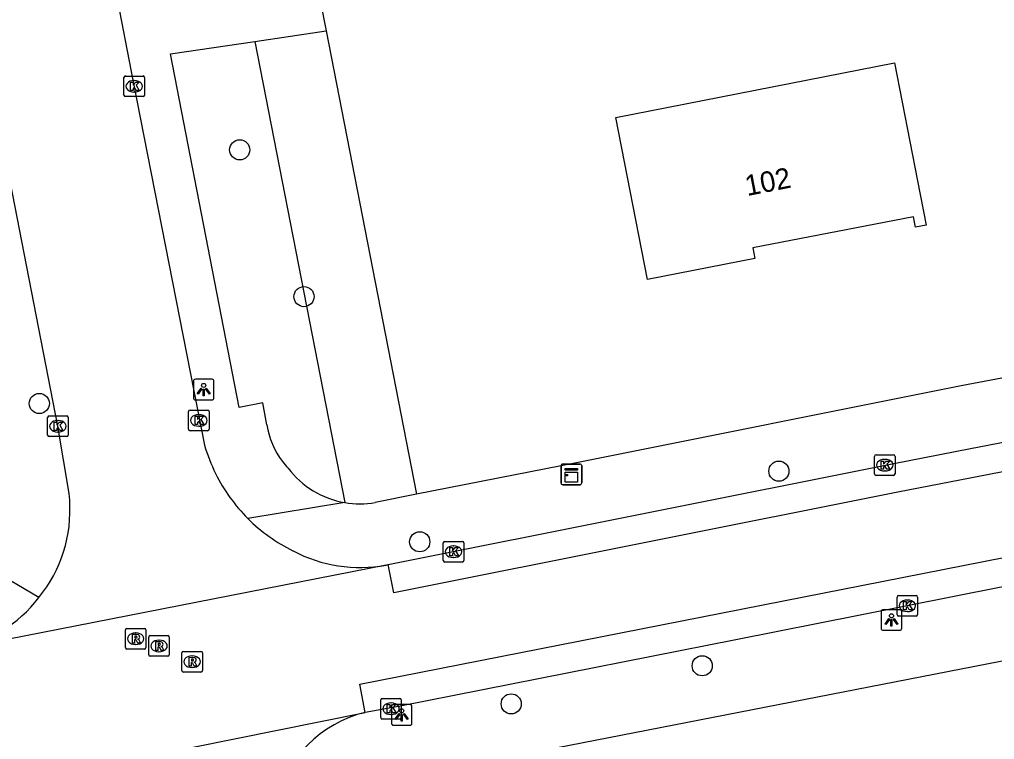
# Model space of a CAD drawing. Extents: x 157663 to 158496, y 379212 to 380934.
# Drawn here: x 158133.99 to 158181.33, y 380292.83 to 380327.77 of the extents above; entities that cross this region are included whole.
import ezdxf

# ---------------------------------------------------------------- set-up
doc = ezdxf.new("R2010")
doc.units = 0
for name, color, linetype in [('IMGEO_Boom', 7, 'Continuous'), ('IMGEO_Groenvoorziening', 7, 'Continuous'), ('IMGEO_Hek', 7, 'Continuous'), ('IMGEO_Kast', 7, 'Continuous'), ('IMGEO_Kolk', 7, 'Continuous'), ('IMGEO_Lichtpunt', 7, 'Continuous'), ('IMGEO_Pand', 7, 'Continuous'), ('IMGEO_Pand_nummerreeks', 7, 'Continuous'), ('IMGEO_Rijbaan_lokaal_gesloten', 7, 'Continuous'), ('IMGEO_Rijbaan_lokaal_open', 7, 'Continuous'), ('IMGEO_Rioolput', 7, 'Continuous'), ('IMGEO_Voetpad_open', 7, 'Continuous')]:
    doc.layers.add(name, color=color, linetype=linetype)

msp = doc.modelspace()

# ---------------------------------------------------------------- linework, layer by layer
at = {"layer": 'IMGEO_Boom'}
for centre in [(158144.683, 380321.443), (158147.804, 380314.322), (158134.952, 380309.136), (158170.865, 380305.853), (158153.424, 380302.428), (158167.142, 380296.411), (158157.866, 380294.559)]:
    msp.add_circle(centre, 0.489, dxfattribs=at)
at = {"layer": 'IMGEO_Groenvoorziening'}
for points in [[(158148.878, 380327.214), (158153.273, 380304.733)], [(158145.412, 380326.703), (158149.786, 380304.33)]]:
    msp.add_lwpolyline(points, dxfattribs=at)
at = {"layer": 'IMGEO_Hek'}
for points in [[(158161.124, 380306.278), (158153.273, 380304.733)], [(158153.273, 380304.733), (158151.258, 380304.336)]]:
    msp.add_lwpolyline(points, dxfattribs=at)
at = {"layer": 'IMGEO_Kast'}
for p, q in [((158160.289, 380305.271), (158160.289, 380306.112)), ((158160.289, 380306.112), (158160.289, 380305.271)), ((158160.364, 380306.196), (158161.205, 380306.196)), ((158161.205, 380306.196), (158160.364, 380306.196)), ((158161.289, 380306.121), (158161.289, 380305.28)), ((158161.289, 380305.28), (158161.289, 380306.121)), ((158161.214, 380305.196), (158160.373, 380305.196)), ((158160.373, 380305.196), (158161.214, 380305.196))]:
    msp.add_line(p, q, dxfattribs=at)
for points in [[(158160.484, 380305.986), (158161.084, 380305.986), (158161.084, 380305.901), (158160.484, 380305.901), (158160.484, 380305.986)], [(158160.484, 380305.811), (158161.084, 380305.811), (158161.084, 380305.322), (158160.484, 380305.322), (158160.484, 380305.811)]]:
    msp.add_lwpolyline(points, dxfattribs=at)
msp.add_circle((158160.568, 380305.66), 0.0377, dxfattribs=at)
for centre, start, end in [((158160.367, 380306.118), 92.4484, 184.2845), ((158160.367, 380306.118), 92.4484, 184.2845), ((158161.211, 380306.118), 2.4484, 94.2845), ((158161.211, 380306.118), 2.4484, 94.2845), ((158160.367, 380305.274), 182.4484, 274.2845), ((158160.367, 380305.274), 182.4484, 274.2845), ((158161.211, 380305.274), 272.4484, 4.2845), ((158161.211, 380305.274), 272.4484, 4.2845)]:
    msp.add_arc(centre, 0.0779, start, end, dxfattribs=at)
at = {"layer": 'IMGEO_Kolk'}
for p, q in [((158139.06, 380324.101), (158139.06, 380324.953)), ((158139.135, 380325.027), (158139.987, 380325.027)), ((158139.548, 380324.807), (158139.573, 380324.807)), ((158140.061, 380324.953), (158140.061, 380324.101)), ((158139.987, 380324.027), (158139.135, 380324.027)), ((158139.571, 380324.247), (158139.546, 380324.247)), ((158142.197, 380307.888), (158142.197, 380308.74)), ((158142.272, 380308.814), (158143.124, 380308.814)), ((158143.198, 380308.74), (158143.198, 380307.888)), ((158135.354, 380307.605), (158135.354, 380308.457)), ((158135.429, 380308.531), (158136.281, 380308.531)), ((158135.842, 380308.311), (158135.867, 380308.311)), ((158136.355, 380308.457), (158136.355, 380307.605)), ((158142.685, 380308.594), (158142.71, 380308.594)), ((158135.865, 380307.751), (158135.84, 380307.751)), ((158143.124, 380307.814), (158142.272, 380307.814)), ((158142.708, 380308.034), (158142.683, 380308.034)), ((158136.281, 380307.531), (158135.429, 380307.531)), ((158175.506, 380305.72), (158175.506, 380306.572)), ((158175.581, 380306.646), (158176.433, 380306.646)), ((158175.994, 380306.426), (158176.019, 380306.426)), ((158176.507, 380306.572), (158176.507, 380305.72)), ((158176.017, 380305.866), (158175.992, 380305.866)), ((158176.433, 380305.646), (158175.581, 380305.646)), ((158154.564, 380301.519), (158154.564, 380302.371)), ((158154.639, 380302.445), (158155.491, 380302.445)), ((158155.052, 380302.225), (158155.077, 380302.225)), ((158155.565, 380302.371), (158155.565, 380301.519)), ((158155.075, 380301.665), (158155.05, 380301.665)), ((158155.491, 380301.445), (158154.639, 380301.445)), ((158176.6, 380298.895), (158176.6, 380299.747)), ((158176.675, 380299.821), (158177.527, 380299.821)), ((158177.601, 380299.747), (158177.601, 380298.895)), ((158177.088, 380299.601), (158177.113, 380299.601)), ((158177.527, 380298.821), (158176.675, 380298.821)), ((158177.111, 380299.041), (158177.086, 380299.041)), ((158151.529, 380293.9), (158151.529, 380294.752)), ((158151.604, 380294.826), (158152.456, 380294.826)), ((158152.017, 380294.606), (158152.042, 380294.606)), ((158152.53, 380294.752), (158152.53, 380293.9)), ((158152.04, 380294.046), (158152.015, 380294.046)), ((158152.456, 380293.826), (158151.604, 380293.826))]:
    msp.add_line(p, q, dxfattribs=at)
for points in [[(158139.06, 380324.101), (158139.06, 380324.953)], [(158139.135, 380325.027), (158139.987, 380325.027)], [(158140.061, 380324.953), (158140.061, 380324.101)], [(158139.381, 380324.727), (158139.504, 380324.727), (158139.504, 380324.576), (158139.634, 380324.727), (158139.798, 380324.727), (158139.652, 380324.576), (158139.805, 380324.327), (158139.653, 380324.327), (158139.568, 380324.491), (158139.504, 380324.424), (158139.504, 380324.327), (158139.381, 380324.327), (158139.381, 380324.727)], [(158139.987, 380324.027), (158139.135, 380324.027)], [(158142.197, 380307.888), (158142.197, 380308.74)], [(158142.272, 380308.814), (158143.124, 380308.814)], [(158143.198, 380308.74), (158143.198, 380307.888)], [(158135.354, 380307.605), (158135.354, 380308.457)], [(158135.429, 380308.531), (158136.281, 380308.531)], [(158135.675, 380308.231), (158135.798, 380308.231), (158135.798, 380308.08), (158135.928, 380308.231), (158136.092, 380308.231), (158135.946, 380308.08), (158136.099, 380307.831), (158135.947, 380307.831), (158135.862, 380307.995), (158135.798, 380307.928), (158135.798, 380307.831), (158135.675, 380307.831), (158135.675, 380308.231)], [(158136.355, 380308.457), (158136.355, 380307.605)], [(158142.518, 380308.514), (158142.641, 380308.514), (158142.641, 380308.363), (158142.771, 380308.514), (158142.935, 380308.514), (158142.789, 380308.363), (158142.942, 380308.114), (158142.79, 380308.114), (158142.705, 380308.278), (158142.641, 380308.211), (158142.641, 380308.114), (158142.518, 380308.114), (158142.518, 380308.514)], [(158143.124, 380307.814), (158142.272, 380307.814)], [(158136.281, 380307.531), (158135.429, 380307.531)], [(158175.506, 380305.72), (158175.506, 380306.572)], [(158175.581, 380306.646), (158176.433, 380306.646)], [(158175.827, 380306.346), (158175.95, 380306.346), (158175.95, 380306.195), (158176.08, 380306.346), (158176.244, 380306.346), (158176.098, 380306.195), (158176.251, 380305.946), (158176.099, 380305.946), (158176.014, 380306.11), (158175.95, 380306.043), (158175.95, 380305.946), (158175.827, 380305.946), (158175.827, 380306.346)], [(158176.507, 380306.572), (158176.507, 380305.72)], [(158176.433, 380305.646), (158175.581, 380305.646)], [(158154.564, 380301.519), (158154.564, 380302.371)], [(158154.639, 380302.445), (158155.491, 380302.445)], [(158154.885, 380302.145), (158155.008, 380302.145), (158155.008, 380301.994), (158155.138, 380302.145), (158155.302, 380302.145), (158155.156, 380301.994), (158155.309, 380301.745), (158155.157, 380301.745), (158155.072, 380301.909), (158155.008, 380301.842), (158155.008, 380301.745), (158154.885, 380301.745), (158154.885, 380302.145)], [(158155.565, 380302.371), (158155.565, 380301.519)], [(158155.491, 380301.445), (158154.639, 380301.445)], [(158176.6, 380298.895), (158176.6, 380299.747)], [(158176.675, 380299.821), (158177.527, 380299.821)], [(158177.601, 380299.747), (158177.601, 380298.895)], [(158176.921, 380299.521), (158177.044, 380299.521), (158177.044, 380299.37), (158177.174, 380299.521), (158177.338, 380299.521), (158177.192, 380299.37), (158177.345, 380299.121), (158177.193, 380299.121), (158177.108, 380299.285), (158177.044, 380299.218), (158177.044, 380299.121), (158176.921, 380299.121), (158176.921, 380299.521)], [(158177.527, 380298.821), (158176.675, 380298.821)], [(158151.529, 380293.9), (158151.529, 380294.752)], [(158151.604, 380294.826), (158152.456, 380294.826)], [(158151.85, 380294.526), (158151.973, 380294.526), (158151.973, 380294.375), (158152.103, 380294.526), (158152.267, 380294.526), (158152.121, 380294.375), (158152.274, 380294.126), (158152.122, 380294.126), (158152.037, 380294.29), (158151.973, 380294.223), (158151.973, 380294.126), (158151.85, 380294.126), (158151.85, 380294.526)], [(158152.53, 380294.752), (158152.53, 380293.9)], [(158152.456, 380293.826), (158151.604, 380293.826)]]:
    msp.add_lwpolyline(points, dxfattribs=at)
for centre, start, end in [((158139.137, 380324.951), 91.552, 178.448), ((158139.137, 380324.951), 91.552, 178.448), ((158139.985, 380324.951), 1.552, 88.448), ((158139.985, 380324.951), 1.552, 88.448), ((158139.137, 380324.103), 181.552, 268.448), ((158139.137, 380324.103), 181.552, 268.448), ((158139.985, 380324.103), 271.552, 358.448), ((158139.985, 380324.103), 271.552, 358.448), ((158142.274, 380308.738), 91.552, 178.448), ((158142.274, 380308.738), 91.552, 178.448), ((158143.122, 380308.738), 1.552, 88.448), ((158143.122, 380308.738), 1.552, 88.448), ((158135.431, 380308.455), 91.552, 178.448), ((158135.431, 380308.455), 91.552, 178.448), ((158136.279, 380308.455), 1.552, 88.448), ((158136.279, 380308.455), 1.552, 88.448), ((158142.274, 380307.89), 181.552, 268.448), ((158142.274, 380307.89), 181.552, 268.448), ((158143.122, 380307.89), 271.552, 358.448), ((158143.122, 380307.89), 271.552, 358.448), ((158135.431, 380307.607), 181.552, 268.448), ((158135.431, 380307.607), 181.552, 268.448), ((158136.279, 380307.607), 271.552, 358.448), ((158136.279, 380307.607), 271.552, 358.448), ((158175.583, 380306.57), 91.552, 178.448), ((158175.583, 380306.57), 91.552, 178.448), ((158176.431, 380306.57), 1.552, 88.448), ((158176.431, 380306.57), 1.552, 88.448), ((158175.583, 380305.722), 181.552, 268.448), ((158175.583, 380305.722), 181.552, 268.448), ((158176.431, 380305.722), 271.552, 358.448), ((158176.431, 380305.722), 271.552, 358.448), ((158154.641, 380302.369), 91.552, 178.448), ((158154.641, 380302.369), 91.552, 178.448), ((158155.489, 380302.369), 1.552, 88.448), ((158155.489, 380302.369), 1.552, 88.448), ((158154.641, 380301.521), 181.552, 268.448), ((158154.641, 380301.521), 181.552, 268.448), ((158155.489, 380301.521), 271.552, 358.448), ((158155.489, 380301.521), 271.552, 358.448), ((158176.677, 380299.745), 91.552, 178.448), ((158176.677, 380299.745), 91.552, 178.448), ((158177.525, 380299.745), 1.552, 88.448), ((158177.525, 380299.745), 1.552, 88.448), ((158176.677, 380298.897), 181.552, 268.448), ((158176.677, 380298.897), 181.552, 268.448), ((158177.525, 380298.897), 271.552, 358.448), ((158177.525, 380298.897), 271.552, 358.448), ((158151.606, 380294.75), 91.552, 178.448), ((158151.606, 380294.75), 91.552, 178.448), ((158152.454, 380294.75), 1.552, 88.448), ((158152.454, 380294.75), 1.552, 88.448), ((158151.606, 380293.902), 181.552, 268.448), ((158151.606, 380293.902), 181.552, 268.448), ((158152.454, 380293.902), 271.552, 358.448), ((158152.454, 380293.902), 271.552, 358.448)]:
    msp.add_arc(centre, 0.0765, start, end, dxfattribs=at)
for centre, major_axis, ratio, start_param, end_param in [((158139.547, 380324.527), (-0.387, 0.002), 0.722429, 4.712389, 7.853982), ((158139.572, 380324.527), (-0.39, 0.002), 0.717154, 1.570796, 4.712389), ((158135.841, 380308.031), (-0.387, 0.002), 0.722429, 4.712389, 7.853982), ((158135.866, 380308.031), (-0.39, 0.002), 0.717154, 1.570796, 4.712389), ((158142.684, 380308.314), (-0.387, 0.002), 0.722429, 4.712389, 7.853982), ((158142.709, 380308.314), (-0.39, 0.002), 0.717154, 1.570796, 4.712389), ((158175.993, 380306.146), (-0.387, 0.002), 0.722429, 4.712389, 7.853982), ((158176.018, 380306.146), (-0.39, 0.002), 0.717154, 1.570796, 4.712389), ((158155.051, 380301.945), (-0.387, 0.002), 0.722429, 4.712389, 7.853982), ((158155.076, 380301.945), (-0.39, 0.002), 0.717154, 1.570796, 4.712389), ((158177.087, 380299.321), (-0.387, 0.002), 0.722429, 4.712389, 7.853982), ((158177.112, 380299.321), (-0.39, 0.002), 0.717154, 1.570796, 4.712389), ((158152.016, 380294.326), (-0.387, 0.002), 0.722429, 4.712389, 7.853982), ((158152.041, 380294.326), (-0.39, 0.002), 0.717154, 1.570796, 4.712389)]:
    msp.add_ellipse(centre, major_axis=major_axis, ratio=ratio, start_param=start_param, end_param=end_param, dxfattribs=at)
at = {"layer": 'IMGEO_Lichtpunt'}
for p, q in [((158142.436, 380310.215), (158142.436, 380309.408)), ((158142.436, 380310.215), (158142.436, 380309.408)), ((158143.338, 380310.31), (158142.53, 380310.31)), ((158143.338, 380310.31), (158142.53, 380310.31)), ((158143.432, 380309.408), (158143.432, 380310.215)), ((158143.432, 380309.408), (158143.432, 380310.215)), ((158142.53, 380309.314), (158143.338, 380309.314)), ((158142.53, 380309.314), (158143.338, 380309.314)), ((158175.831, 380299.035), (158175.831, 380298.228)), ((158175.831, 380299.035), (158175.831, 380298.228)), ((158176.733, 380299.13), (158175.925, 380299.13)), ((158176.733, 380299.13), (158175.925, 380299.13)), ((158176.827, 380298.228), (158176.827, 380299.035)), ((158176.827, 380298.228), (158176.827, 380299.035)), ((158175.925, 380298.134), (158176.733, 380298.134)), ((158175.925, 380298.134), (158176.733, 380298.134)), ((158152.954, 380294.523), (158152.146, 380294.523)), ((158152.954, 380294.523), (158152.146, 380294.523)), ((158152.052, 380294.428), (158152.052, 380293.621)), ((158152.052, 380294.428), (158152.052, 380293.621)), ((158153.048, 380293.621), (158153.048, 380294.428)), ((158153.048, 380293.621), (158153.048, 380294.428)), ((158152.146, 380293.527), (158152.954, 380293.527)), ((158152.146, 380293.527), (158152.954, 380293.527))]:
    msp.add_line(p, q, dxfattribs=at)
for points in [[(158142.81, 380309.879), (158142.849, 380309.851), (158142.661, 380309.589), (158142.623, 380309.616), (158142.81, 380309.879)], [(158142.912, 380309.831), (158142.959, 380309.831), (158142.959, 380309.509), (158142.912, 380309.509), (158142.912, 380309.831)], [(158143.022, 380309.851), (158143.06, 380309.878), (158143.247, 380309.616), (158143.208, 380309.588), (158143.022, 380309.851)], [(158176.205, 380298.699), (158176.244, 380298.671), (158176.056, 380298.409), (158176.018, 380298.436), (158176.205, 380298.699)], [(158176.307, 380298.651), (158176.354, 380298.651), (158176.354, 380298.329), (158176.307, 380298.329), (158176.307, 380298.651)], [(158176.417, 380298.671), (158176.455, 380298.698), (158176.642, 380298.436), (158176.603, 380298.408), (158176.417, 380298.671)], [(158152.426, 380294.092), (158152.465, 380294.064), (158152.277, 380293.802), (158152.239, 380293.829), (158152.426, 380294.092)], [(158152.528, 380294.044), (158152.575, 380294.044), (158152.575, 380293.722), (158152.528, 380293.722), (158152.528, 380294.044)], [(158152.638, 380294.064), (158152.676, 380294.091), (158152.863, 380293.829), (158152.824, 380293.801), (158152.638, 380294.064)]]:
    msp.add_lwpolyline(points, dxfattribs=at)
for centre in [(158142.935, 380310.013), (158176.33, 380298.833), (158152.551, 380294.226)]:
    msp.add_circle(centre, 0.0994, dxfattribs=at)
for centre, start, end in [((158142.53, 380310.215), 90, 180), ((158142.53, 380310.215), 90, 180), ((158143.338, 380310.215), 0, 90), ((158143.338, 380310.215), 0, 90), ((158142.53, 380309.408), 180, 270), ((158142.53, 380309.408), 180, 270), ((158143.338, 380309.408), 270, 0), ((158143.338, 380309.408), 270, 360), ((158175.925, 380299.035), 90, 180), ((158175.925, 380299.035), 90, 180), ((158176.733, 380299.035), 0, 90), ((158176.733, 380299.035), 0, 90), ((158175.925, 380298.228), 180, 270), ((158175.925, 380298.228), 180, 270), ((158176.733, 380298.228), 270, 0), ((158176.733, 380298.228), 270, 360), ((158152.146, 380294.428), 90, 180), ((158152.146, 380294.428), 90, 180), ((158152.954, 380294.428), 0, 90), ((158152.954, 380294.428), 0, 90), ((158152.146, 380293.621), 180, 270), ((158152.146, 380293.621), 180, 270), ((158152.954, 380293.621), 270, 0), ((158152.954, 380293.621), 270, 360)]:
    msp.add_arc(centre, 0.0946, start, end, dxfattribs=at)
at = {"layer": 'IMGEO_Pand'}
msp.add_lwpolyline([(158176.474, 380325.658), (158177.589, 380319.936), (158178.008, 380317.786), (158177.498, 380317.687), (158177.399, 380318.198), (158169.594, 380316.686), (158169.695, 380316.166), (158164.478, 380315.149), (158162.944, 380323.021), (158176.474, 380325.658)], dxfattribs=at)
at = {"layer": 'IMGEO_Rijbaan_lokaal_gesloten'}
for points in [[(158302.731, 380323.85), (158297.03, 380322.697), (158291.127, 380321.503), (158282.495, 380319.757), (158272.265, 380317.78), (158267.99, 380316.953), (158253.663, 380314.213), (158236.263, 380310.779), (158234.715, 380310.488), (158231.813, 380309.91), (158196.789, 380303.085), (158190.936, 380301.977), (158182.046, 380300.295), (158181.583, 380300.207), (158174.809, 380298.869), (158168.769, 380297.676), (158152.391, 380294.441), (158150.782, 380294.149)], [(158151.893, 380301.318), (158176.452, 380306.23), (158180.175, 380306.948), (158194.789, 380309.767), (158198.098, 380310.405), (158201.813, 380311.121), (158212.142, 380313.121), (158216.662, 380313.996), (158219.827, 380314.609), (158223.56, 380315.331), (158233.404, 380317.232)], [(158233.404, 380317.232), (158233.671, 380315.858), (158176.722, 380304.856), (158152.167, 380299.945), (158151.893, 380301.318)], [(158150.782, 380294.149), (158150.513, 380295.523), (158181.78, 380301.67), (158205.098, 380306.156)], [(158151.788, 380301.298), (158130.896, 380297.205)], [(158151.788, 380301.298), (158151.893, 380301.318)], [(158133.995, 380290.767), (158150.782, 380294.149)]]:
    msp.add_lwpolyline(points, dxfattribs=at)
at = {"layer": 'IMGEO_Rijbaan_lokaal_open'}
for points in [[(158135.443, 380345.596), (158137.406, 380335.543), (158138.646, 380329.194), (158139.517, 380324.752), (158142.973, 380307.119)], [(158136.427, 380304.445), (158136.397, 380304.765), (158135.855, 380308.031), (158129.341, 380341.394)]]:
    msp.add_lwpolyline(points, dxfattribs=at)
for centre, radius, start, end in [((158150.927, 380309.423), 8.281, 196.151, 206.4498), ((158150.942, 380309.423), 8.295, 206.4104, 225.0614), ((158129.702, 380303.976), 6.741, 320.8785, 3.9926), ((158150.939, 380309.424), 8.293, 225.0815, 243.7441), ((158150.512, 380308.085), 6.906, 242.0072, 280.6511), ((158129.572, 380303.822), 6.748, 281.3116, 322.5868), ((158152.133, 380288.49), 5.818, 103.4246, 167.3385)]:
    msp.add_arc(centre, radius, start, end, dxfattribs=at)
at = {"layer": 'IMGEO_Rioolput'}
for p, q in [((158139.13, 380297.297), (158139.13, 380298.149)), ((158139.205, 380298.223), (158140.057, 380298.223)), ((158139.618, 380298.003), (158139.643, 380298.003)), ((158140.131, 380298.149), (158140.131, 380297.297)), ((158140.264, 380296.946), (158140.264, 380297.798)), ((158140.339, 380297.872), (158141.191, 380297.872)), ((158141.265, 380297.798), (158141.265, 380296.946)), ((158139.641, 380297.443), (158139.616, 380297.443)), ((158140.752, 380297.652), (158140.777, 380297.652)), ((158140.057, 380297.223), (158139.205, 380297.223)), ((158141.191, 380296.872), (158140.339, 380296.872)), ((158140.775, 380297.092), (158140.75, 380297.092)), ((158141.873, 380296.179), (158141.873, 380297.031)), ((158141.948, 380297.105), (158142.8, 380297.105)), ((158142.361, 380296.885), (158142.386, 380296.885)), ((158142.874, 380297.031), (158142.874, 380296.179)), ((158142.8, 380296.105), (158141.948, 380296.105)), ((158142.384, 380296.325), (158142.359, 380296.325))]:
    msp.add_line(p, q, dxfattribs=at)
for points in [[(158139.13, 380297.297), (158139.13, 380298.149)], [(158139.205, 380298.223), (158140.057, 380298.223)], [(158139.719, 380297.921), (158139.467, 380297.923), (158139.467, 380297.523)], [(158139.645, 380297.842), (158139.591, 380297.842), (158139.591, 380297.761)], [(158140.131, 380298.149), (158140.131, 380297.297)], [(158140.264, 380296.946), (158140.264, 380297.798)], [(158140.339, 380297.872), (158141.191, 380297.872)], [(158141.265, 380297.798), (158141.265, 380296.946)], [(158139.467, 380297.523), (158139.591, 380297.523), (158139.591, 380297.685), (158139.602, 380297.685)], [(158139.591, 380297.761), (158139.643, 380297.761)], [(158139.649, 380297.656), (158139.72, 380297.523), (158139.86, 380297.523), (158139.795, 380297.649)], [(158140.853, 380297.57), (158140.601, 380297.572), (158140.601, 380297.172)], [(158140.601, 380297.172), (158140.725, 380297.172), (158140.725, 380297.334), (158140.736, 380297.334)], [(158140.779, 380297.491), (158140.725, 380297.491), (158140.725, 380297.41)], [(158140.725, 380297.41), (158140.777, 380297.41)], [(158140.783, 380297.305), (158140.854, 380297.172), (158140.994, 380297.172), (158140.929, 380297.298)], [(158140.057, 380297.223), (158139.205, 380297.223)], [(158141.191, 380296.872), (158140.339, 380296.872)], [(158141.873, 380296.179), (158141.873, 380297.031)], [(158141.948, 380297.105), (158142.8, 380297.105)], [(158142.874, 380297.031), (158142.874, 380296.179)], [(158142.462, 380296.803), (158142.21, 380296.805), (158142.21, 380296.405)], [(158142.21, 380296.405), (158142.334, 380296.405), (158142.334, 380296.567), (158142.345, 380296.567)], [(158142.388, 380296.724), (158142.334, 380296.724), (158142.334, 380296.643)], [(158142.334, 380296.643), (158142.386, 380296.643)], [(158142.392, 380296.538), (158142.463, 380296.405), (158142.603, 380296.405), (158142.538, 380296.531)], [(158142.8, 380296.105), (158141.948, 380296.105)]]:
    msp.add_lwpolyline(points, dxfattribs=at)
for centre, radius, start, end in [((158139.207, 380298.147), 0.0765, 91.552, 178.448), ((158139.207, 380298.147), 0.0765, 91.552, 178.448), ((158139.651, 380297.746), 0.0964, 77.0061, 93.1865), ((158139.665, 380297.803), 0.0378, 276.6634, 79.6772), ((158139.718, 380297.811), 0.109, 350.3612, 89.416), ((158139.716, 380297.811), 0.112, 277.5842, 350.9817), ((158140.055, 380298.147), 0.0765, 1.552, 88.448), ((158140.055, 380298.147), 0.0765, 1.552, 88.448), ((158140.341, 380297.796), 0.0765, 91.552, 178.448), ((158140.341, 380297.796), 0.0765, 91.552, 178.448), ((158141.189, 380297.796), 0.0765, 1.552, 88.448), ((158141.189, 380297.796), 0.0765, 1.552, 88.448), ((158139.601, 380297.632), 0.0533, 26.0293, 88.6989), ((158139.627, 380297.95), 0.19, 274.7715, 282.9687), ((158139.7, 380297.596), 0.108, 29.5134, 73.7905), ((158140.735, 380297.281), 0.0533, 26.0293, 88.6989), ((158140.761, 380297.599), 0.19, 274.7715, 282.9687), ((158140.785, 380297.395), 0.0964, 77.0061, 93.1865), ((158140.799, 380297.452), 0.0378, 276.6634, 79.6772), ((158140.852, 380297.46), 0.109, 350.3612, 89.416), ((158140.85, 380297.46), 0.112, 277.5842, 350.9817), ((158140.834, 380297.245), 0.108, 29.5134, 73.7905), ((158139.207, 380297.299), 0.0765, 181.552, 268.448), ((158139.207, 380297.299), 0.0765, 181.552, 268.448), ((158140.055, 380297.299), 0.0765, 271.552, 358.448), ((158140.055, 380297.299), 0.0765, 271.552, 358.448), ((158140.341, 380296.948), 0.0765, 181.552, 268.448), ((158140.341, 380296.948), 0.0765, 181.552, 268.448), ((158141.189, 380296.948), 0.0765, 271.552, 358.448), ((158141.189, 380296.948), 0.0765, 271.552, 358.448), ((158141.95, 380297.029), 0.0765, 91.552, 178.448), ((158141.95, 380297.029), 0.0765, 91.552, 178.448), ((158142.798, 380297.029), 0.0765, 1.552, 88.448), ((158142.798, 380297.029), 0.0765, 1.552, 88.448), ((158142.344, 380296.514), 0.0533, 26.0293, 88.6989), ((158142.37, 380296.832), 0.19, 274.7715, 282.9687), ((158142.394, 380296.628), 0.0964, 77.0061, 93.1865), ((158142.408, 380296.685), 0.0378, 276.6634, 79.6772), ((158142.461, 380296.693), 0.109, 350.3612, 89.416), ((158142.459, 380296.693), 0.112, 277.5842, 350.9817), ((158142.443, 380296.478), 0.108, 29.5134, 73.7905), ((158141.95, 380296.181), 0.0765, 181.552, 268.448), ((158141.95, 380296.181), 0.0765, 181.552, 268.448), ((158142.798, 380296.181), 0.0765, 271.552, 358.448), ((158142.798, 380296.181), 0.0765, 271.552, 358.448)]:
    msp.add_arc(centre, radius, start, end, dxfattribs=at)
for centre, major_axis, ratio, start_param, end_param in [((158139.617, 380297.723), (-0.387, 0.002), 0.722429, 4.712389, 7.853982), ((158139.642, 380297.723), (-0.39, 0.002), 0.717154, 1.570796, 4.712389), ((158140.751, 380297.372), (-0.387, 0.002), 0.722429, 4.712389, 7.853982), ((158140.776, 380297.372), (-0.39, 0.002), 0.717154, 1.570796, 4.712389), ((158142.36, 380296.605), (-0.387, 0.002), 0.722429, 4.712389, 7.853982), ((158142.385, 380296.605), (-0.39, 0.002), 0.717154, 1.570796, 4.712389)]:
    msp.add_ellipse(centre, major_axis=major_axis, ratio=ratio, start_param=start_param, end_param=end_param, dxfattribs=at)
at = {"layer": 'IMGEO_Voetpad_open'}
for points in [[(158148.297, 380330.186), (158148.878, 380327.214)], [(158145.412, 380326.703), (158148.878, 380327.214)], [(158146.006, 380308.096), (158145.805, 380309.167), (158144.651, 380308.939), (158141.321, 380326.099), (158145.412, 380326.703)], [(158182.024, 380310.426), (158179.708, 380309.991), (158161.124, 380306.278), (158153.273, 380304.733)], [(158241.64, 380308.242), (158182.874, 380296.861), (158153.722, 380291.177)], [(158153.273, 380304.733), (158151.258, 380304.336)], [(158149.786, 380304.33), (158145.083, 380303.552)], [(158134.932, 380299.722), (158133.153, 380300.769)]]:
    msp.add_lwpolyline(points, dxfattribs=at)
for centre, radius, start, end in [((158149.947, 380308.725), 3.991, 189.0642, 216.9813), ((158149.863, 380308.669), 3.89, 217.0713, 223.2407), ((158150.506, 380308.622), 4.352, 216.9856, 260.4837), ((158150.505, 380308.601), 4.331, 260.4488, 280.0183)]:
    msp.add_arc(centre, radius, start, end, dxfattribs=at)

# ---------------------------------------------------------------- texts
at = {"layer": 'IMGEO_Pand_nummerreeks'}
msp.add_text('102', height=1, rotation=10.9637, dxfattribs=at).set_placement((158169.321, 380319.199))

doc.saveas('drawing.dxf')
